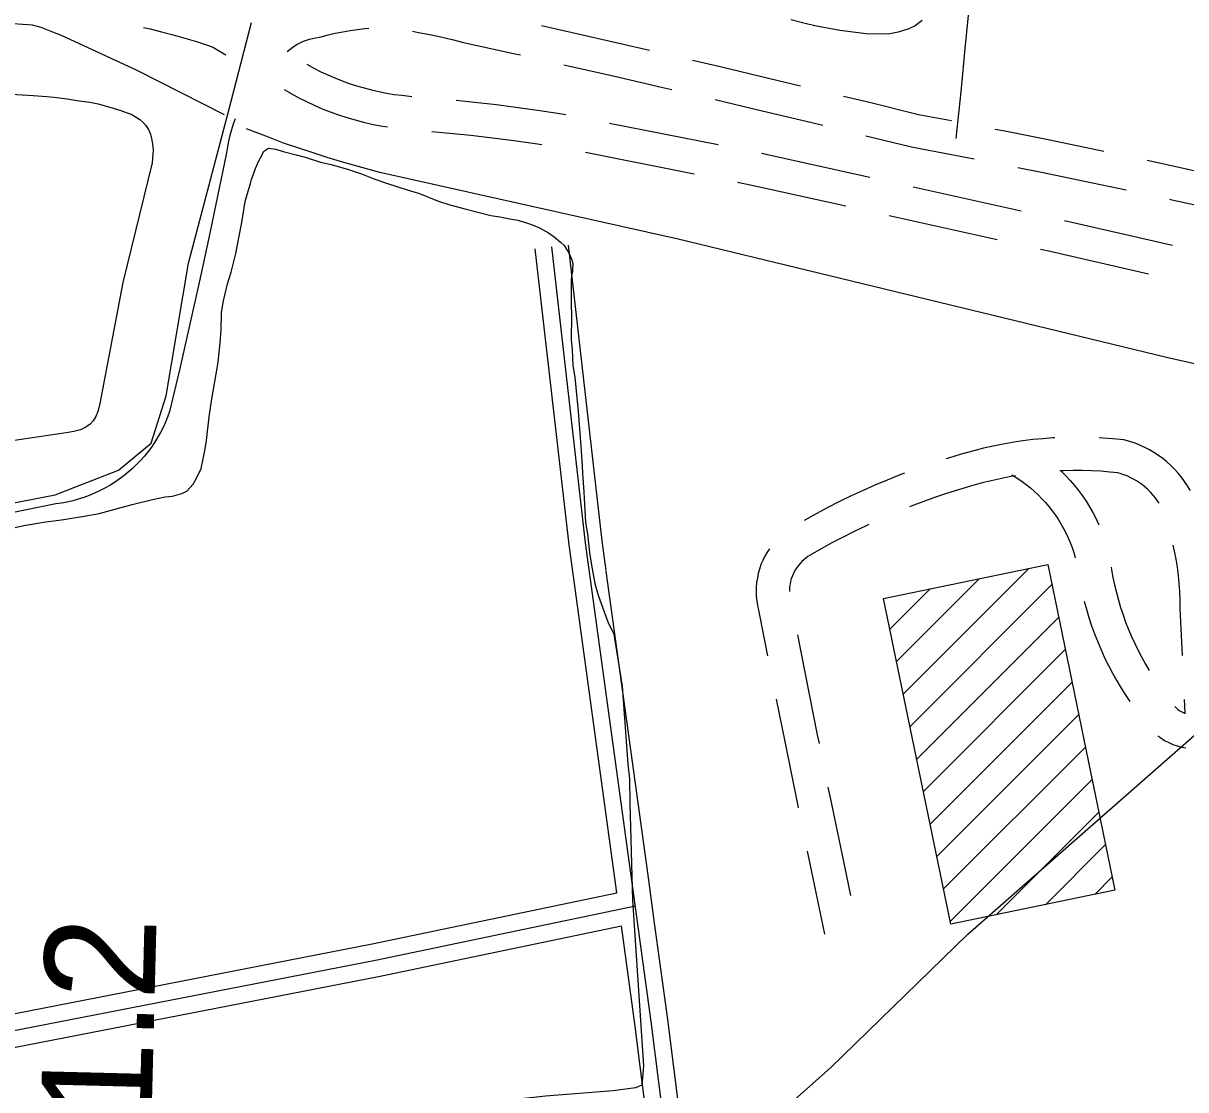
# Model space of a CAD drawing. Extents: x 3477039 to 3515015, y 546746 to 572297.
# Drawn here: x 3494934 to 3495983, y 567567 to 568529 of the extents above; entities that cross this region are included whole.
import ezdxf

# ---------------------------------------------------------------- set-up
doc = ezdxf.new("R2010")
doc.units = 0
for name, color, linetype in [('V-BLDG-OTLN', 7, 'Continuous'), ('V-ROAD-CNTR', 7, 'Continuous'), ('V-SITE-VEGE', 7, 'Continuous'), ('V-SURV-IDEN', 7, 'Continuous'), ('V-TOPO-SHOR', 7, 'Continuous')]:
    doc.layers.add(name, color=color, linetype=linetype)

msp = doc.modelspace()

# ---------------------------------------------------------------- linework, layer by layer
at = {"layer": 'V-BLDG-OTLN'}
for p, q in [((3495727.8, 567923.6), (3495841.2, 568037)), ((3495721.8, 567952.9), (3495796.6, 568027.8)), ((3495715.7, 567982.2), (3495752, 568018.6)), ((3495733.9, 567894.3), (3495861.9, 568022.4)), ((3495739.9, 567865), (3495868, 567993)), ((3495746, 567835.7), (3495874, 567963.7)), ((3495752, 567806.4), (3495880.1, 567934.4)), ((3495758.1, 567777.1), (3495886.1, 567905.1)), ((3495764.1, 567747.8), (3495892.2, 567875.8)), ((3495770.2, 567718.5), (3495898.2, 567846.5)), ((3495811.5, 567724.4), (3495904.3, 567817.2)), ((3495856, 567733.6), (3495910.3, 567787.9)), ((3495900.6, 567742.8), (3495916.4, 567758.6))]:
    msp.add_line(p, q, dxfattribs=at)
msp.add_lwpolyline([(3495858.2, 568040.5), (3495918.8, 567746.6), (3495770.7, 567716), (3495710, 568009.9)], close=True, dxfattribs=at)
at = {"layer": 'V-ROAD-CNTR'}
for p, q in [((3495462.7, 568438.6), (3495560.8, 568419.3)), ((3495440.9, 568412.3), (3495539, 568393)), ((3495600, 568411.5), (3495697.7, 568389.8)), ((3495736.7, 568381.2), (3495834.3, 568359.5)), ((3495715, 568355.2), (3495812.6, 568333.6)), ((3495873.4, 568350.8), (3495970.8, 568328.6))]:
    msp.add_line(p, q, dxfattribs=at)
for points in [[(3495775.6, 568424.8), (3495779.9, 568466.8), (3495784, 568508.9), (3495788, 568550.9), (3495791.9, 568593), (3495795.5, 568635.1), (3495799, 568677.2), (3495802.4, 568719.3), (3495805.5, 568761.4), (3495808.6, 568803.5), (3495811.4, 568845.7), (3495814.1, 568887.8), (3495816.6, 568930), (3495818.9, 568972.2), (3495821.1, 569014.4), (3495823.2, 569056.6), (3495837.5, 569355.9)], [(3494785.4, 568068.9), (3494962.4, 568103.3), (3495019.6, 568125.7), (3495049.1, 568149.9), (3495062.6, 568192.5), (3495082.9, 568312.2), (3495119, 568449.1), (3495139.8, 568529.4)], [(3495042.1, 568524.9), (3495048.1, 568523.6), (3495058.6, 568521.1), (3495069.1, 568518.4), (3495079.5, 568515.4), (3495089.9, 568512.3), (3495100, 568508.9), (3495104.8, 568507.2), (3495105.5, 568506.9), (3495116.6, 568500.2)], [(3495171.9, 568503.1), (3495174.6, 568505.4), (3495176.9, 568507.1), (3495179.2, 568508.7), (3495181.6, 568510.1), (3495184.1, 568511.4), (3495186.7, 568512.5), (3495189.3, 568513.5), (3495191.9, 568514.4), (3495194.6, 568515.1), (3495197.4, 568515.7), (3495201.3, 568516.3), (3495208.8, 568518.2), (3495215.3, 568519.8), (3495222, 568521.1), (3495228.6, 568522.2), (3495235.2, 568523.2), (3495241.9, 568523.9), (3495245.4, 568524.2)], [(3495284.8, 568521.5), (3495290.5, 568520.5), (3495300.6, 568518.6), (3495310.6, 568516.5), (3495320.6, 568514.1), (3495331, 568511.5), (3495376.2, 568501.5), (3495382.5, 568500.1)], [(3495401.3, 568526.6), (3495427.7, 568520.6), (3495472.7, 568510.4), (3495498.8, 568504.4)], [(3495189.6, 568491.8), (3495196.6, 568487.8), (3495202.2, 568485), (3495208.5, 568482.1), (3495214.9, 568479.4), (3495221.4, 568476.8), (3495227.9, 568474.5), (3495234.5, 568472.4), (3495241.2, 568470.4), (3495247.9, 568468.6), (3495254.7, 568467.1), (3495261.5, 568465.7), (3495268.4, 568464.6), (3495275.3, 568463.7), (3495282.2, 568462.9), (3495284.4, 568462.7)], [(3495421.5, 568491.3), (3495466, 568481.2), (3495510.9, 568470.8), (3495519, 568468.9)], [(3495537.7, 568495.4), (3495562.6, 568489.6), (3495607.5, 568479), (3495635, 568472.4)], [(3495169.1, 568469.1), (3495182.3, 568461.4), (3495189.2, 568458), (3495196.3, 568454.7), (3495203.5, 568451.6), (3495210.8, 568448.7), (3495218.2, 568446.1), (3495225.7, 568443.7), (3495233.2, 568441.5), (3495240.8, 568439.5), (3495248.4, 568437.8), (3495256.1, 568436.2), (3495262.5, 568435.2)], [(3495324.3, 568459.2), (3495341, 568457.5), (3495360.6, 568455.3), (3495380.2, 568452.8), (3495399.8, 568450), (3495419.6, 568447.1), (3495423.4, 568446.3)], [(3495557.9, 568459.8), (3495600.5, 568449.8), (3495645.3, 568439.1), (3495655.2, 568436.7)], [(3495673.9, 568463), (3495697.2, 568457.4), (3495741.6, 568446.5), (3495771.4, 568440.9)], [(3495125, 568442.6), (3495123.2, 568437.8), (3495121.6, 568432.7), (3495120.1, 568427.6), (3495118.9, 568422.4), (3495118, 568417.1), (3495117.2, 568411.8), (3495109.1, 568372.8), (3495100.9, 568333.8), (3495092.4, 568294.9), (3495083.7, 568256), (3495074.9, 568217.2), (3495065.8, 568178.4), (3495064, 568173.5), (3495062.1, 568168.8), (3495059.9, 568164.1), (3495057.5, 568159.5), (3495055, 568155), (3495052.3, 568150.6), (3495049.3, 568146.4), (3495046.3, 568142.3), (3495043, 568138.3), (3495039.6, 568134.4), (3495036, 568130.7), (3495032.3, 568127.1), (3495028.4, 568123.7), (3495024.4, 568120.4), (3495020.3, 568117.4), (3495016, 568114.4), (3495011.7, 568111.7), (3495007.2, 568109.2), (3495002.6, 568106.8), (3494997.9, 568104.7), (3494993.1, 568102.7), (3494988.3, 568100.9), (3494983.4, 568099.4), (3494978.4, 568098), (3494973.4, 568096.8), (3494968.3, 568095.9), (3494963.2, 568095.1), (3494868.8, 568076)], [(3495302.3, 568431.2), (3495318.4, 568429.7), (3495337.7, 568427.7), (3495357, 568425.5), (3495376.3, 568423), (3495395.5, 568420.3), (3495401.6, 568419.4)], [(3495694.1, 568427.3), (3495735.2, 568417.2), (3495772.7, 568410.1), (3495791.8, 568406.4)], [(3495810.7, 568433.3), (3495819.3, 568431.6), (3495858.4, 568423.8), (3495897.4, 568415.7), (3495908.7, 568413.4)], [(3495947.8, 568405.1), (3495975.3, 568399.1), (3496014.1, 568390.5), (3496045.4, 568383.5)], [(3495831.1, 568398.6), (3495852.4, 568394.4), (3495891.3, 568386.4), (3495929, 568378.4)], [(3495578.3, 568385.3), (3495591.2, 568382.7), (3495676, 568363.9)], [(3495968.1, 568370), (3495968.9, 568369.8), (3496007.6, 568361.3), (3496046.3, 568352.5), (3496065.7, 568348)], [(3495429.9, 568032), (3495426.3, 568058.1), (3495395.7, 568325.1)], [(3495521.2, 567464.2), (3495500.4, 567628.1), (3495441.2, 568060), (3495410.6, 568326.9)], [(3495459.8, 568035), (3495456.1, 568061.9), (3495425.6, 568328.6)], [(3495851.7, 568324.9), (3495860.4, 568323), (3495949.2, 568302.7)], [(3495421.1, 567376.3), (3495460.2, 567419.1), (3495540.7, 567478.6), (3495662.1, 567586.3), (3495785.9, 567707), (3495995.2, 567890.3), (3496092.6, 567982.1), (3496229, 568123.5), (3496279.9, 568180.4), (3496323.3, 568228.7), (3496357.6, 568253.9), (3496368.6, 568258.2), (3496386.6, 568259.6)], [(3495864.6, 568154.7), (3495862.6, 568154.6), (3495853.6, 568153.9), (3495844.6, 568153.1), (3495835.7, 568152), (3495827.9, 568150.8), (3495817.8, 568149.1), (3495808.9, 568147.3), (3495800.1, 568145.3), (3495791.4, 568143.1), (3495779.9, 568139.9), (3495768.6, 568136.5), (3495766.6, 568135.9)], [(3495986.8, 568107.1), (3495986.7, 568107.4), (3495984.2, 568111.5), (3495981.6, 568115.4), (3495978.8, 568119.3), (3495975.7, 568123), (3495972.5, 568126.5), (3495969.2, 568129.9), (3495965.6, 568133.1), (3495961.9, 568136.1), (3495958, 568138.9), (3495954, 568141.5), (3495949.9, 568143.9), (3495945.7, 568146.1), (3495941.3, 568148), (3495936.9, 568149.8), (3495932.3, 568151.3), (3495926.9, 568152.8), (3495916.8, 568153.8), (3495907.8, 568154.5), (3495904.5, 568154.7)], [(3495728.8, 568122.8), (3495724.1, 568121), (3495713.1, 568116.6), (3495702.2, 568112), (3495691.5, 568107.3), (3495680.7, 568102.3), (3495670.1, 568097.2), (3495659.6, 568091.8), (3495649.2, 568086.3), (3495638.9, 568080.6), (3495638.4, 568080.3)], [(3495829.1, 568120.6), (3495823.3, 568119.6), (3495815.2, 568117.9), (3495807.1, 568116.1), (3495799.1, 568114.1), (3495788.3, 568111.1), (3495777.5, 568107.8), (3495766.8, 568104.4), (3495756.1, 568100.8), (3495745.5, 568097), (3495735, 568093), (3495733.4, 568092.4)], [(3495825.8, 568121.3), (3495827.1, 568120.5), (3495831.1, 568118), (3495835, 568115.3), (3495838.8, 568112.5), (3495842.5, 568109.5), (3495846.1, 568106.4), (3495849.5, 568103.2), (3495852.8, 568099.8), (3495856, 568096.3), (3495859.1, 568092.7), (3495862, 568089), (3495864.8, 568085.2), (3495867.5, 568081.3), (3495870, 568077.2), (3495872.3, 568073.1), (3495874.5, 568068.9), (3495876.5, 568064.6), (3495878.4, 568060.3), (3495880.1, 568055.9), (3495881.6, 568051.4), (3495883, 568046.9), (3495883, 568046.5)], [(3495958.7, 568095.7), (3495957, 568098.3), (3495955.1, 568100.9), (3495953, 568103.4), (3495950.9, 568105.8), (3495948.6, 568108.1), (3495946.1, 568110.2), (3495943.6, 568112.2), (3495941, 568114.2), (3495938.3, 568115.9), (3495935.5, 568117.5), (3495932.6, 568119), (3495929.7, 568120.4), (3495926.7, 568121.5), (3495923.6, 568122.6), (3495921.3, 568123.2), (3495914.1, 568123.9), (3495905.9, 568124.6), (3495897.6, 568125), (3495889.3, 568125.2), (3495881, 568125.2), (3495872.7, 568125), (3495868.9, 568124.9)], [(3495870.2, 568124.9), (3495870.4, 568124.7), (3495874.5, 568120.5), (3495878.5, 568116.2), (3495882.3, 568111.8), (3495885.9, 568107.1), (3495889.4, 568102.4), (3495892.7, 568097.5), (3495895.8, 568092.6), (3495898.7, 568087.5), (3495901.4, 568082.3), (3495903.9, 568077), (3495904.1, 568076.4)], [(3495696.6, 568076.6), (3495693.6, 568075.2), (3495683.5, 568070.3), (3495673.4, 568065.2), (3495663.4, 568059.9), (3495653.6, 568054.5), (3495643.9, 568048.9), (3495641.8, 568047.6), (3495639.5, 568046)], [(3495979.6, 567958.5), (3495977.6, 568000.8), (3495977.5, 568008.6), (3495977.2, 568016), (3495976.7, 568023.3), (3495976, 568030.7), (3495975.1, 568038), (3495973.9, 568045.2), (3495972.6, 568052.5), (3495971.4, 568058)], [(3495607, 568054.7), (3495605, 568051.6), (3495602.9, 568048), (3495601.1, 568044.2), (3495599.4, 568040.4), (3495598.1, 568036.4), (3495596.9, 568032.4), (3495596.1, 568028.3), (3495595.4, 568024.2), (3495595.1, 568020), (3495595, 568015.8), (3495595.1, 568011.7), (3495595.5, 568007.5), (3495596.2, 568003.4), (3495597.1, 567999.3), (3495597.9, 567996.4), (3495605.4, 567958.2)], [(3495640.3, 568046.5), (3495638.1, 568044.8), (3495636.4, 568043.2), (3495634.8, 568041.5), (3495633.2, 568039.7), (3495631.8, 568037.9), (3495630.6, 568035.9), (3495629.4, 568033.9), (3495628.4, 568031.8), (3495627.5, 568029.7), (3495626.7, 568027.5), (3495626.1, 568025.2), (3495625.6, 568022.9), (3495625.2, 568020.6), (3495625, 568018.3), (3495625, 568016.2)], [(3495915.4, 568038.2), (3495915.8, 568035.7), (3495917, 568028.8), (3495918.4, 568022), (3495920.1, 568015.2), (3495921.9, 568008.4), (3495923.9, 568001.7), (3495926.1, 567995.1), (3495928.4, 567988.5), (3495931, 567982), (3495933.7, 567975.5), (3495936.6, 567969.2), (3495939.7, 567962.9), (3495943, 567956.7), (3495946.4, 567950.6), (3495949.8, 567945)], [(3495469.3, 567744.4), (3495429.9, 568032)], [(3495497.2, 567762.3), (3495459.8, 568034.6)], [(3495891.1, 568007.4), (3495893, 568000.3), (3495895.2, 567992.7), (3495897.7, 567985.3), (3495900.3, 567977.9), (3495903.2, 567970.6), (3495906.3, 567963.4), (3495909.5, 567956.3), (3495913, 567949.3), (3495916.6, 567942.4), (3495920.5, 567935.5), (3495924.5, 567928.8), (3495928.7, 567922.2), (3495932.3, 567916.9)], [(3495632.3, 567977), (3495638.7, 567944.8), (3495650.2, 567886.8), (3495651.9, 567878.9)], [(3495613.2, 567919), (3495620.8, 567880.9), (3495632.6, 567822.9), (3495633, 567821)], [(3495972.7, 567912.3), (3495973.6, 567911.4), (3495975.1, 567910.1), (3495976.8, 567908.9), (3495978.5, 567907.9), (3495980.2, 567907), (3495982.1, 567906.2)], [(3495982, 567906.8), (3495981.4, 567918.6)], [(3495957.4, 567885.9), (3495960.1, 567884), (3495963.6, 567881.8), (3495967.3, 567879.9), (3495971.1, 567878.2), (3495975, 567876.8), (3495979, 567875.7), (3495982.6, 567875)], [(3495659.8, 567839.7), (3495662, 567828.9), (3495674, 567771), (3495680.1, 567741.8)], [(3495641.1, 567781.8), (3495644.6, 567764.9), (3495656.8, 567707)], [(3495502.7, 567721.8), (3495497.2, 567762.3)], [(3494747.2, 567594.5), (3494852, 567621.1), (3495248.5, 567698.3), (3495469.3, 567744.4)], [(3494721.2, 567572.4), (3494855.3, 567606.5), (3495251.5, 567683.6), (3495486.1, 567732.6)], [(3495532.9, 567491.5), (3495515.3, 567630), (3495502.8, 567721.4)], [(3494765.7, 567568.2), (3494858.5, 567591.8), (3495254.4, 567668.9), (3495473.4, 567714.6)], [(3495505.2, 567471), (3495485.6, 567626.1), (3495473.4, 567714.6)]]:
    msp.add_lwpolyline(points, dxfattribs=at)
at = {"layer": 'V-SITE-VEGE'}
for points in [[(3495744.8, 568531.1), (3495738.4, 568526.5), (3495732.9, 568523.7), (3495723.2, 568520.8), (3495715.7, 568519.2), (3495707.5, 568518.9), (3495694.2, 568519.3), (3495670.5, 568522.2), (3495647.9, 568526.5), (3495639.4, 568528.5), (3495626.4, 568531.9)], [(3495081.3, 568106.6), (3495086.9, 568112.9), (3495089.7, 568117.9), (3495094.2, 568127), (3495095.9, 568134.4), (3495097.9, 568144.9), (3495099, 568152.3), (3495101.6, 568173.8), (3495103.9, 568189.8), (3495108.8, 568217.6), (3495109.7, 568223.1), (3495111.4, 568240.5), (3495112.3, 568251.8), (3495112.7, 568267.8), (3495114.4, 568278.3), (3495118.1, 568293.7), (3495121.2, 568304.2), (3495125.5, 568321), (3495128, 568333.7), (3495130.9, 568349.1), (3495134, 568367.8), (3495135.7, 568374.2), (3495138.8, 568384.1), (3495139.7, 568387.9), (3495143.3, 568397.8), (3495145.6, 568403.3), (3495149.2, 568409.9), (3495150.6, 568413), (3495155, 568416), (3495161.6, 568415.1), (3495168.3, 568413.1), (3495180.1, 568410), (3495188.1, 568407.8), (3495201.9, 568403.5), (3495211.5, 568401.3), (3495227.2, 568396.8), (3495239, 568392.8), (3495250.9, 568388), (3495262.4, 568384.1), (3495280, 568378.5), (3495291.3, 568375.1), (3495307.6, 568368.4), (3495318.6, 568365), (3495333.5, 568361), (3495355.5, 568355.4), (3495363.8, 568354.2), (3495374.2, 568351.9), (3495380, 568351.1), (3495388.8, 568348.3), (3495393.8, 568346.6), (3495399.6, 568344.3), (3495407.8, 568339.6), (3495412.8, 568336), (3495418.5, 568331.3), (3495421.8, 568328.2), (3495426.4, 568321), (3495428.6, 568315.2), (3495429.7, 568311.3), (3495429.4, 568306.9), (3495429.4, 568304.7), (3495428.5, 568300.8), (3495428.2, 568297), (3495428.1, 568274.9), (3495428.3, 568265), (3495428.2, 568243.5), (3495428.9, 568234.1), (3495429.7, 568220), (3495431.3, 568209.5), (3495434.4, 568178.6), (3495436.9, 568147.1), (3495437.9, 568129.2), (3495438.4, 568122.8), (3495439.4, 568105.7), (3495440.2, 568095), (3495441.2, 568078.4), (3495442.8, 568068.2), (3495444.6, 568051.3), (3495446.5, 568040), (3495449.4, 568023.2), (3495452.6, 568012.7), (3495457.8, 567997.7), (3495461.3, 567988.9), (3495466.7, 567977.5), (3495474.2, 567930.7)], [(3494921.1, 568072.6), (3494934.1, 568075.6), (3494954.2, 568079), (3494968.1, 568080.9), (3494988.8, 568084), (3495002.3, 568086.4), (3495032.1, 568094.5), (3495050.4, 568099.1), (3495061.7, 568101.5), (3495068.3, 568102), (3495076.9, 568104.4), (3495081.3, 568106.6)], [(3495474.2, 567930.7), (3495479.3, 567860.3), (3495480.9, 567847), (3495481.2, 567825.3), (3495483.5, 567737.6), (3495493.3, 567588.3), (3495492, 567570.7), (3495486.1, 567568.4), (3495466.1, 567565.6), (3495404.9, 567560.8), (3495328.4, 567552.6), (3495188.8, 567527.7), (3495018.6, 567499), (3494907.9, 567475.7)]]:
    msp.add_lwpolyline(points, dxfattribs=at)
at = {"layer": 'V-TOPO-SHOR'}
for points in [[(3495115.2, 568446), (3495036.5, 568486), (3494968.2, 568517.7), (3494960.5, 568520.8), (3494950, 568524.9), (3494942, 568527), (3494924.5, 568528.3), (3494896.6, 568522.9), (3494683.7, 568475.5), (3494415.3, 568419.2)], [(3494918, 568465.1), (3494942.7, 568463.6), (3494955, 568462.7), (3494964.2, 568461.7), (3494975.3, 568460.1), (3494984.2, 568458.8), (3494993.8, 568457.4), (3495001.4, 568455.9), (3495007.5, 568454.3), (3495015, 568452.2), (3495021.8, 568449.9), (3495026.7, 568448.3), (3495031, 568446.7), (3495035.5, 568444.1), (3495038.9, 568441.8), (3495041.6, 568439.5), (3495044.4, 568436.5), (3495046.6, 568433), (3495048.5, 568428.6), (3495049.4, 568424.9), (3495050.4, 568419.8), (3495050.9, 568414.5), (3495050, 568402.7), (3495023.5, 568295), (3495002.8, 568185.7), (3495001.4, 568179.5), (3494999.3, 568174.1), (3494996.7, 568170.1), (3494994.2, 568167.1), (3494990.3, 568164.3), (3494985.5, 568162), (3494979.5, 568160.5), (3494972.4, 568159.4), (3494923.7, 568152.1)], [(3495965.3, 568227.2), (3495524.6, 568334), (3495255.5, 568394.1), (3495223, 568403), (3495207.9, 568407.5), (3495195.4, 568411.9), (3495168.4, 568420.5), (3495155.1, 568426), (3495135.3, 568433.5)], [(3496197.1, 568172.4), (3496088, 568199.6), (3495965.3, 568227.2)]]:
    msp.add_lwpolyline(points, dxfattribs=at)

# ---------------------------------------------------------------- texts
at = {"layer": 'V-SURV-IDEN'}
msp.add_text('4300+11.2', height=100, rotation=88.5643, dxfattribs=at).set_placement((3495038.1, 567085.6))

doc.saveas('drawing.dxf')
